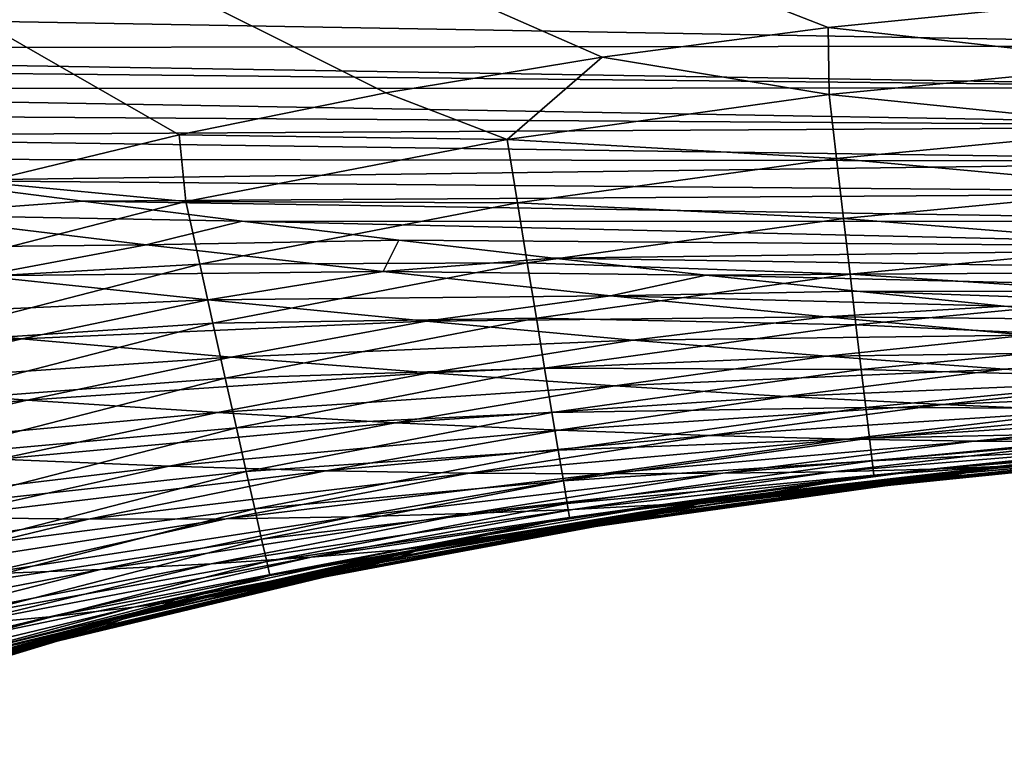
# Model space of a CAD drawing. Header units: metres. Extents: x -105 to 105, y -68 to 103.
# Tile 318 of 416: x 29.02 to 31.19, y 35.98 to 37.56. Entities that reach past the tile are written whole.
import ezdxf

# ---------------------------------------------------------------- set-up
doc = ezdxf.new("R2010")
doc.units = ezdxf.units.M
doc.layers.add('solid_FIT-BATH-150_SW0001_01', color=7, linetype='CONTINUOUS')

msp = doc.modelspace()

# ---------------------------------------------------------------- linework, layer by layer
at = {"layer": 'solid_FIT-BATH-150_SW0001_01'}
for points in [[(29.372301, 37.309658, 16.188725), (25.102907, 39.760273, 16.189856), (28.941969, 37.20549, 16.18775)], [(29.8272, 37.401554, 16.189713), (25.102907, 39.760273, 16.189856), (29.372301, 37.309658, 16.188725)], [(30.302645, 37.480152, 16.190716), (25.102907, 39.760273, 16.189856), (29.8272, 37.401554, 16.189713)], [(30.799433, 37.545444, 16.191738), (25.102907, 39.760273, 16.189856), (30.302645, 37.480152, 16.190716)], [(31.319601, 37.597607, 16.192787), (25.102907, 39.760273, 16.189856), (30.799433, 37.545444, 16.191738)], [(26.685522, 37.598713, -17.559141), (32.023693, 37.606068, -17.373648), (32.023693, 37.505192, -16.893726)], [(26.685522, 37.598713, -17.559141), (32.023693, 37.505192, -16.893726), (26.685919, 37.499222, -17.077595)], [(31.507908, 37.465916, 16.182346), (31.319601, 37.597607, 16.192787), (30.799433, 37.545444, 16.191738)], [(30.801594, 37.398071, 16.180916), (30.799433, 37.545444, 16.191738), (30.302645, 37.480152, 16.190716)], [(30.801594, 37.398071, 16.180916), (31.507908, 37.465916, 16.182346), (30.799433, 37.545444, 16.191738)], [(32.023693, 37.412769, -16.379913), (26.685919, 37.499222, -17.077595), (32.023693, 37.505192, -16.893726)], [(32.023693, 37.412769, -16.379913), (26.927549, 37.465183, -16.885277), (26.685919, 37.499222, -17.077595)], [(30.093391, 37.299335, 16.179441), (30.302645, 37.480152, 16.190716), (29.8272, 37.401554, 16.189713)], [(30.093391, 37.299335, 16.179441), (30.801594, 37.398071, 16.180916), (30.302645, 37.480152, 16.190716)], [(32.023693, 37.412769, -16.379913), (27.320002, 37.410187, -16.550983), (26.927549, 37.465183, -16.885277)], [(31.518913, 37.324932, 16.150793), (31.507908, 37.465916, 16.182346), (30.801594, 37.398071, 16.180916)], [(32.023693, 37.32835, -15.830834), (27.320002, 37.410187, -16.550983), (32.023693, 37.412769, -16.379913)], [(32.023693, 37.32835, -15.830834), (27.702845, 37.35696, -16.195852), (27.320002, 37.410187, -16.550983)], [(30.093391, 37.299335, 16.179441), (29.8272, 37.401554, 16.189713), (29.372301, 37.309658, 16.188725)], [(30.817886, 37.257614, 16.149361), (30.801594, 37.398071, 16.180916), (30.093391, 37.299335, 16.179441)], [(30.817886, 37.257614, 16.149361), (31.518913, 37.324932, 16.150793), (30.801594, 37.398071, 16.180916)], [(32.023693, 37.32835, -15.830834), (28.078186, 37.305584, -15.818457), (27.702845, 37.35696, -16.195852)], [(32.023693, 37.251495, -15.245119), (28.078186, 37.305584, -15.818457), (32.023693, 37.32835, -15.830834)], [(31.529312, 37.192261, 16.10004), (31.518913, 37.324932, 16.150793), (30.817886, 37.257614, 16.149361)], [(32.023693, 37.251495, -15.245119), (28.445932, 37.256245, -15.418365), (28.078186, 37.305584, -15.818457)], [(29.387058, 37.163338, 16.177904), (29.372301, 37.309658, 16.188725), (28.941969, 37.20549, 16.18775)], [(29.387058, 37.163338, 16.177904), (30.093391, 37.299335, 16.179441), (29.372301, 37.309658, 16.188725)], [(30.11627, 37.159786, 16.147882), (30.093391, 37.299335, 16.179441), (29.387058, 37.163338, 16.177904)], [(30.11627, 37.159786, 16.147882), (30.817886, 37.257614, 16.149361), (30.093391, 37.299335, 16.179441)], [(32.023693, 37.251495, -15.245119), (28.806047, 37.20892, -14.993556), (28.445932, 37.256245, -15.418365)], [(30.833261, 37.125439, 16.0986), (30.817886, 37.257614, 16.149361), (30.11627, 37.159786, 16.147882)], [(30.833261, 37.125439, 16.0986), (31.529312, 37.192261, 16.10004), (30.817886, 37.257614, 16.149361)], [(32.023693, 37.181751, -14.621395), (28.806047, 37.20892, -14.993556), (32.023693, 37.251495, -15.245119)], [(28.690317, 36.984089, 16.176287), (29.387058, 37.163338, 16.177904), (28.941969, 37.20549, 16.18775)], [(28.806047, 37.20892, -14.993556), (29.16073, 37.163406, -14.539763), (28.754719, 37.133434, -14.444524)], [(32.023693, 37.181751, -14.621395), (29.16073, 37.163406, -14.539763), (28.806047, 37.20892, -14.993556)], [(31.53898, 37.069447, 16.031649), (31.529312, 37.192261, 16.10004), (30.833261, 37.125439, 16.0986)], [(32.023693, 37.118675, -13.958291), (29.16073, 37.163406, -14.539763), (32.023693, 37.181751, -14.621395)], [(29.417908, 37.025246, 16.146341), (29.387058, 37.163338, 16.177904), (28.690317, 36.984089, 16.176287)], [(29.16073, 37.163406, -14.539763), (29.510887, 37.119671, -14.053617), (28.754719, 37.133434, -14.444524)], [(32.023693, 37.118675, -13.958291), (29.510887, 37.119671, -14.053617), (29.16073, 37.163406, -14.539763)], [(29.417908, 37.025246, 16.146341), (30.11627, 37.159786, 16.147882), (29.387058, 37.163338, 16.177904)], [(30.137842, 37.028473, 16.097115), (30.11627, 37.159786, 16.147882), (29.417908, 37.025246, 16.146341)], [(30.137842, 37.028473, 16.097115), (30.833261, 37.125439, 16.0986), (30.11627, 37.159786, 16.147882)], [(28.412964, 37.058399, -14.212177), (28.754719, 37.133434, -14.444524), (29.300034, 37.068001, -13.659305)], [(29.510887, 37.119671, -14.053617), (29.300034, 37.068001, -13.659305), (28.754719, 37.133434, -14.444524)], [(30.847536, 37.00309, 16.030199), (30.833261, 37.125439, 16.0986), (30.137842, 37.028473, 16.097115)], [(30.847536, 37.00309, 16.030199), (31.53898, 37.069447, 16.031649), (30.833261, 37.125439, 16.0986)], [(29.510887, 37.119671, -14.053617), (29.855719, 37.077946, -13.534333), (29.300034, 37.068001, -13.659305)], [(32.023693, 37.061829, -13.254435), (29.855719, 37.077946, -13.534333), (29.510887, 37.119671, -14.053617)], [(32.023693, 37.061829, -13.254435), (29.510887, 37.119671, -14.053617), (32.023693, 37.118675, -13.958291)], [(28.936211, 36.999611, -13.433429), (28.412964, 37.058399, -14.212177), (29.300034, 37.068001, -13.659305)], [(28.936211, 36.999611, -13.433429), (29.300034, 37.068001, -13.659305), (29.821182, 37.00898, -12.804822)], [(29.855719, 37.077946, -13.534333), (29.821182, 37.00898, -12.804822), (29.300034, 37.068001, -13.659305)], [(29.855719, 37.077946, -13.534333), (30.195494, 37.038372, -12.980608), (29.821182, 37.00898, -12.804822)], [(32.023693, 37.061829, -13.254435), (30.195494, 37.038372, -12.980608), (29.855719, 37.077946, -13.534333)], [(32.023693, 37.010792, -12.508448), (30.195494, 37.038372, -12.980608), (32.023693, 37.061829, -13.254435)], [(31.547796, 36.958046, 15.947177), (31.53898, 37.069447, 16.031649), (30.847536, 37.00309, 16.030199)], [(30.195494, 37.038372, -12.980608), (30.531027, 37.001015, -12.390066), (29.821182, 37.00898, -12.804822)], [(32.023693, 37.010792, -12.508448), (30.531027, 37.001015, -12.390066), (30.195494, 37.038372, -12.980608)], [(28.730461, 36.848312, 16.14472), (29.417908, 37.025246, 16.146341), (28.690317, 36.984089, 16.176287)], [(29.446983, 36.895306, 16.095562), (29.417908, 37.025246, 16.146341), (28.730461, 36.848312, 16.14472)], [(29.446983, 36.895306, 16.095562), (30.137842, 37.028473, 16.097115), (29.417908, 37.025246, 16.146341)], [(30.157856, 36.906925, 16.028698), (30.137842, 37.028473, 16.097115), (29.446983, 36.895306, 16.095562)], [(30.157856, 36.906925, 16.028698), (30.847536, 37.00309, 16.030199), (30.137842, 37.028473, 16.097115)], [(28.546982, 36.907124, -13.200941), (28.936211, 36.999611, -13.433429), (29.436197, 36.94685, -12.586058)], [(29.436197, 36.94685, -12.586058), (28.936211, 36.999611, -13.433429), (29.821182, 37.00898, -12.804822)], [(29.436197, 36.94685, -12.586058), (29.821182, 37.00898, -12.804822), (30.320707, 36.956059, -11.878373)], [(30.531027, 37.001015, -12.390066), (30.320707, 36.956059, -11.878373), (29.821182, 37.00898, -12.804822)], [(30.860531, 36.892113, 15.945713), (30.847536, 37.00309, 16.030199), (30.157856, 36.906925, 16.028698)], [(30.531027, 37.001015, -12.390066), (30.862055, 36.965942, -11.760345), (30.320707, 36.956059, -11.878373)], [(32.023693, 36.96521, -11.71894), (30.531027, 37.001015, -12.390066), (32.023693, 37.010792, -12.508448)], [(32.023693, 36.96521, -11.71894), (30.862055, 36.965942, -11.760345), (30.531027, 37.001015, -12.390066)], [(30.860531, 36.892113, 15.945713), (31.547796, 36.958046, 15.947177), (30.847536, 37.00309, 16.030199)], [(29.91552, 36.899799, -11.667158), (29.436197, 36.94685, -12.586058), (30.320707, 36.956059, -11.878373)], [(29.91552, 36.899799, -11.667158), (30.320707, 36.956059, -11.878373), (30.794544, 36.909355, -10.887589)], [(30.862055, 36.965942, -11.760345), (31.186005, 36.933353, -11.092188), (30.320707, 36.956059, -11.878373)], [(31.186005, 36.933353, -11.092188), (30.794544, 36.909355, -10.887589), (30.320707, 36.956059, -11.878373)], [(31.555634, 36.859604, 15.848186), (31.547796, 36.958046, 15.947177), (30.860531, 36.892113, 15.945713)], [(32.023693, 36.924725, -10.884522), (31.186005, 36.933353, -11.092188), (30.862055, 36.965942, -11.760345)], [(32.023693, 36.924725, -10.884522), (30.862055, 36.965942, -11.760345), (32.023693, 36.96521, -11.71894)], [(29.026821, 36.86145, -12.360106), (28.546982, 36.907124, -13.200941), (29.436197, 36.94685, -12.586058)], [(29.026821, 36.86145, -12.360106), (29.436197, 36.94685, -12.586058), (29.91552, 36.899799, -11.667158)], [(31.186005, 36.933353, -11.092188), (31.502182, 36.903286, -10.384292), (30.794544, 36.909355, -10.887589)], [(32.023693, 36.924725, -10.884522), (31.502182, 36.903286, -10.384292), (31.186005, 36.933353, -11.092188)], [(28.135654, 36.798378, -12.968138), (28.546982, 36.907124, -13.200941), (29.026821, 36.86145, -12.360106)], [(29.473944, 36.775036, 16.027128), (30.157856, 36.906925, 16.028698), (29.446983, 36.895306, 16.095562)], [(30.176056, 36.79668, 15.944194), (30.157856, 36.906925, 16.028698), (29.473944, 36.775036, 16.027128)], [(30.370079, 36.858612, -10.684321), (29.91552, 36.899799, -11.667158), (30.794544, 36.909355, -10.887589)], [(30.176056, 36.79668, 15.944194), (30.860531, 36.892113, 15.945713), (30.157856, 36.906925, 16.028698)], [(30.370079, 36.858612, -10.684321), (30.794544, 36.909355, -10.887589), (31.237938, 36.869041, -9.841188)], [(31.502182, 36.903286, -10.384292), (31.237938, 36.869041, -9.841188), (30.794544, 36.909355, -10.887589)], [(28.768284, 36.720562, 16.093927), (29.446983, 36.895306, 16.095562), (28.730461, 36.848312, 16.14472)], [(29.473944, 36.775036, 16.027128), (29.446983, 36.895306, 16.095562), (28.768284, 36.720562, 16.093927)], [(29.486883, 36.821239, -11.448291), (29.026821, 36.86145, -12.360106), (29.91552, 36.899799, -11.667158)], [(29.486883, 36.821239, -11.448291), (29.91552, 36.899799, -11.667158), (30.370079, 36.858612, -10.684321)], [(30.872061, 36.794052, 15.846705), (30.860531, 36.892113, 15.945713), (30.176056, 36.79668, 15.944194)], [(30.872061, 36.794052, 15.846705), (31.555634, 36.859604, 15.848186), (30.860531, 36.892113, 15.945713)], [(30.795069, 36.823471, -9.646255), (30.370079, 36.858612, -10.684321), (31.237938, 36.869041, -9.841188)], [(30.795069, 36.823471, -9.646255), (31.237938, 36.869041, -9.841188), (31.647707, 36.835072, -8.744442)], [(28.596434, 36.759895, -12.132931), (28.135654, 36.798378, -12.968138), (29.026821, 36.86145, -12.360106)], [(28.596434, 36.759895, -12.132931), (29.026821, 36.86145, -12.360106), (29.486883, 36.821239, -11.448291)], [(29.923056, 36.786636, -10.473032), (29.486883, 36.821239, -11.448291), (30.370079, 36.858612, -10.684321)], [(29.923056, 36.786636, -10.473032), (30.370079, 36.858612, -10.684321), (30.795069, 36.823471, -9.646255)], [(31.56237, 36.775669, 15.736236), (31.555634, 36.859604, 15.848186), (30.872061, 36.794052, 15.846705)], [(29.038242, 36.726742, -11.22739), (28.596434, 36.759895, -12.132931), (29.486883, 36.821239, -11.448291)], [(29.038242, 36.726742, -11.22739), (29.486883, 36.821239, -11.448291), (29.923056, 36.786636, -10.473032)], [(30.330496, 36.757824, -9.442979), (29.923056, 36.786636, -10.473032), (30.795069, 36.823471, -9.646255)], [(30.330496, 36.757824, -9.442979), (30.795069, 36.823471, -9.646255), (31.187235, 36.794353, -8.558246)], [(31.187235, 36.794353, -8.558246), (30.795069, 36.823471, -9.646255), (31.647707, 36.835072, -8.744442)], [(29.456978, 36.699039, -10.258976), (29.038242, 36.726742, -11.22739), (29.923056, 36.786636, -10.473032)], [(29.456978, 36.699039, -10.258976), (29.923056, 36.786636, -10.473032), (30.330496, 36.757824, -9.442979)], [(29.498446, 36.665958, 15.942602), (30.176056, 36.79668, 15.944194), (29.473944, 36.775036, 16.027128)], [(30.192186, 36.699272, 15.845164), (30.176056, 36.79668, 15.944194), (29.498446, 36.665958, 15.942602)], [(30.192186, 36.699272, 15.845164), (30.872061, 36.794052, 15.846705), (30.176056, 36.79668, 15.944194)], [(30.881948, 36.710449, 15.734736), (30.872061, 36.794052, 15.846705), (30.192186, 36.699272, 15.845164)], [(30.705904, 36.734772, -8.363404), (30.330496, 36.757824, -9.442979), (31.187235, 36.794353, -8.558246)], [(30.705904, 36.734772, -8.363404), (31.187235, 36.794353, -8.558246), (31.548485, 36.770538, -7.414373)], [(30.881948, 36.710449, 15.734736), (31.56237, 36.775669, 15.736236), (30.872061, 36.794052, 15.846705)], [(28.148542, 36.644127, -11.907824), (28.596434, 36.759895, -12.132931), (29.038242, 36.726742, -11.22739)], [(28.803343, 36.602325, 16.025473), (29.473944, 36.775036, 16.027128), (28.768284, 36.720562, 16.093927)], [(29.498446, 36.665958, 15.942602), (29.473944, 36.775036, 16.027128), (28.803343, 36.602325, 16.025473)], [(29.847786, 36.676952, -9.236247), (29.456978, 36.699039, -10.258976), (30.330496, 36.757824, -9.442979)], [(29.847786, 36.676952, -9.236247), (30.330496, 36.757824, -9.442979), (30.705904, 36.734772, -8.363404)], [(31.051134, 36.716766, -7.228467), (30.705904, 36.734772, -8.363404), (31.548485, 36.770538, -7.414373)], [(31.567884, 36.707798, 15.612885), (31.56237, 36.775669, 15.736236), (30.881948, 36.710449, 15.734736)], [(31.051134, 36.716766, -7.228467), (31.548485, 36.770538, -7.414373), (31.881805, 36.75116, -6.206415)], [(30.20734, 36.660419, -8.164431), (29.847786, 36.676952, -9.236247), (30.705904, 36.734772, -8.363404)], [(30.20734, 36.660419, -8.164431), (30.705904, 36.734772, -8.363404), (31.051134, 36.716766, -7.228467)], [(31.369137, 36.70293, -6.030039), (31.051134, 36.716766, -7.228467), (31.881805, 36.75116, -6.206415)], [(28.57317, 36.617817, -11.007582), (28.148542, 36.644127, -11.907824), (29.038242, 36.726742, -11.22739)], [(28.57317, 36.617817, -11.007582), (29.038242, 36.726742, -11.22739), (29.456978, 36.699039, -10.258976)], [(30.537432, 36.648716, -7.037808), (30.20734, 36.660419, -8.164431), (31.051134, 36.716766, -7.228467)], [(30.537432, 36.648716, -7.037808), (31.051134, 36.716766, -7.228467), (31.369137, 36.70293, -6.030039)], [(28.975473, 36.596897, -10.045108), (28.57317, 36.617817, -11.007582), (29.456978, 36.699039, -10.258976)], [(28.975473, 36.596897, -10.045108), (29.456978, 36.699039, -10.258976), (29.847786, 36.676952, -9.236247)], [(29.520145, 36.569588, 15.843545), (30.192186, 36.699272, 15.845164), (29.498446, 36.665958, 15.942602)], [(30.205996, 36.616238, 15.733171), (30.192186, 36.699272, 15.845164), (29.520145, 36.569588, 15.843545)], [(30.205996, 36.616238, 15.733171), (30.881948, 36.710449, 15.734736), (30.192186, 36.699272, 15.845164)], [(30.890009, 36.642853, 15.611365), (30.881948, 36.710449, 15.734736), (30.205996, 36.616238, 15.733171)], [(30.840965, 36.640949, -5.848404), (30.537432, 36.648716, -7.037808), (31.369137, 36.70293, -6.030039)], [(30.840965, 36.640949, -5.848404), (31.369137, 36.70293, -6.030039), (31.66239, 36.692432, -4.7608)], [(31.120407, 36.63625, -4.589012), (30.840965, 36.640949, -5.848404), (31.66239, 36.692432, -4.7608)], [(30.890009, 36.642853, 15.611365), (31.567884, 36.707798, 15.612885), (30.881948, 36.710449, 15.734736)], [(31.572052, 36.657536, 15.479695), (31.567884, 36.707798, 15.612885), (30.890009, 36.642853, 15.611365)], [(31.120407, 36.63625, -4.589012), (31.66239, 36.692432, -4.7608), (31.929777, 36.684834, -3.41924)], [(29.350622, 36.58149, -9.028833), (28.975473, 36.596897, -10.045108), (29.847786, 36.676952, -9.236247)], [(29.350622, 36.58149, -9.028833), (29.847786, 36.676952, -9.236247), (30.20734, 36.660419, -8.164431)], [(31.37472, 36.634148, -3.258149), (31.120407, 36.63625, -4.589012), (31.929777, 36.684834, -3.41924)], [(28.83519, 36.495094, 15.940919), (29.498446, 36.665958, 15.942602), (28.803343, 36.602325, 16.025473)], [(29.520145, 36.569588, 15.843545), (29.498446, 36.665958, 15.942602), (28.83519, 36.495094, 15.940919)], [(29.695269, 36.571499, -7.963921), (29.350622, 36.58149, -9.028833), (30.20734, 36.660419, -8.164431)], [(29.695269, 36.571499, -7.963921), (30.20734, 36.660419, -8.164431), (30.537432, 36.648716, -7.037808)], [(30.011147, 36.566166, -6.844814), (29.695269, 36.571499, -7.963921), (30.537432, 36.648716, -7.037808)], [(30.011147, 36.566166, -6.844814), (30.537432, 36.648716, -7.037808), (30.840965, 36.640949, -5.848404)], [(30.896061, 36.592804, 15.478154), (31.572052, 36.657536, 15.479695), (30.890009, 36.642853, 15.611365)], [(30.896061, 36.592804, 15.478154), (31.574747, 36.626431, 15.338225), (31.572052, 36.657536, 15.479695)], [(30.301092, 36.564564, -5.663742), (30.011147, 36.566166, -6.844814), (30.840965, 36.640949, -5.848404)], [(30.21723, 36.549103, 15.609775), (30.890009, 36.642853, 15.611365), (30.205996, 36.616238, 15.733171)], [(30.896061, 36.592804, 15.478154), (30.890009, 36.642853, 15.611365), (30.21723, 36.549103, 15.609775)], [(30.301092, 36.564564, -5.663742), (30.840965, 36.640949, -5.848404), (31.120407, 36.63625, -4.589012)], [(30.567558, 36.565796, -4.413676), (30.301092, 36.564564, -5.663742), (31.120407, 36.63625, -4.589012)], [(30.567558, 36.565796, -4.413676), (31.120407, 36.63625, -4.589012), (31.37472, 36.634148, -3.258149)], [(30.809589, 36.569336, -3.093179), (30.567558, 36.565796, -4.413676), (31.37472, 36.634148, -3.258149)], [(30.809589, 36.569336, -3.093179), (31.37472, 36.634148, -3.258149), (31.601469, 36.634315, -1.85693)], [(31.024878, 36.574806, -1.703428), (30.809589, 36.569336, -3.093179), (31.601469, 36.634315, -1.85693)], [(30.896061, 36.592804, 15.478154), (30.899923, 36.561844, 15.336663), (31.574747, 36.626431, 15.338225)], [(31.574747, 36.626431, 15.338225), (30.899923, 36.561844, 15.336663), (31.158739, 36.579239, 15.191787)], [(31.024878, 36.574806, -1.703428), (31.601469, 36.634315, -1.85693), (31.798346, 36.636406, -0.387093)], [(31.211233, 36.581833, -0.246219), (31.024878, 36.574806, -1.703428), (31.798346, 36.636406, -0.387093)], [(31.102341, 36.566772, 7.816785), (31.727112, 36.621819, 7.743605), (31.765982, 36.627232, 9.496717)], [(31.138002, 36.573978, 9.554518), (31.102341, 36.566772, 7.816785), (31.765982, 36.627232, 9.496717)], [(31.138002, 36.573978, 9.554518), (31.765982, 36.627232, 9.496717), (31.791491, 36.63084, 11.326151)], [(31.16128, 36.578724, 11.36667), (31.138002, 36.573978, 9.554518), (31.791491, 36.63084, 11.326151)], [(31.574747, 36.626431, 15.338225), (31.158739, 36.579239, 15.191787), (31.619406, 36.619343, 15.192855)], [(31.16128, 36.578724, 11.36667), (31.791491, 36.63084, 11.326151), (31.802839, 36.632481, 13.227126)], [(31.171473, 36.580822, 13.248017), (31.16128, 36.578724, 11.36667), (31.802839, 36.632481, 13.227126)], [(31.171473, 36.580822, 13.248017), (31.802839, 36.632481, 13.227126), (31.793728, 36.63168, 15.193251)], [(31.619406, 36.619343, 15.192855), (31.171473, 36.580822, 13.248017), (31.793728, 36.63168, 15.193251)], [(29.538704, 36.487442, 15.731522), (30.205996, 36.616238, 15.733171), (29.520145, 36.569588, 15.843545)], [(30.21723, 36.549103, 15.609775), (30.205996, 36.616238, 15.733171), (29.538704, 36.487442, 15.731522)], [(30.887686, 36.534428, 2.947117), (31.496363, 36.598484, 2.831045), (31.596855, 36.606991, 4.427068)], [(30.981667, 36.546501, 4.528795), (30.887686, 36.534428, 2.947117), (31.596855, 36.606991, 4.427068)], [(30.981667, 36.546501, 4.528795), (31.596855, 36.606991, 4.427068), (31.672239, 36.614925, 6.059028)], [(31.051704, 36.557457, 6.146601), (30.981667, 36.546501, 4.528795), (31.672239, 36.614925, 6.059028)], [(31.051704, 36.557457, 6.146601), (31.672239, 36.614925, 6.059028), (31.727112, 36.621819, 7.743605)], [(31.102341, 36.566772, 7.816785), (31.051704, 36.557457, 6.146601), (31.727112, 36.621819, 7.743605)], [(31.619406, 36.619343, 15.192855), (31.158739, 36.579239, 15.191787), (31.171473, 36.580822, 13.248017)], [(28.481874, 36.477318, -9.832457), (28.975473, 36.596897, -10.045108), (29.350622, 36.58149, -9.028833)], [(30.225632, 36.499413, 15.476536), (30.896061, 36.592804, 15.478154), (30.21723, 36.549103, 15.609775)], [(30.225632, 36.499413, 15.476536), (30.899923, 36.561844, 15.336663), (30.896061, 36.592804, 15.478154)], [(30.442392, 36.497211, -1.546711), (31.024878, 36.574806, -1.703428), (31.211233, 36.581833, -0.246219)], [(30.618979, 36.509182, -0.102075), (30.442392, 36.497211, -1.546711), (31.211233, 36.581833, -0.246219)], [(30.618979, 36.509182, -0.102075), (31.211233, 36.581833, -0.246219), (31.368143, 36.589912, 1.269521)], [(30.767138, 36.521793, 1.399952), (30.618979, 36.509182, -0.102075), (31.368143, 36.589912, 1.269521)], [(30.767138, 36.521793, 1.399952), (31.368143, 36.589912, 1.269521), (31.496363, 36.598484, 2.831045)], [(30.887686, 36.534428, 2.947117), (30.767138, 36.521793, 1.399952), (31.496363, 36.598484, 2.831045)], [(28.84236, 36.468353, -8.821754), (28.481874, 36.477318, -9.832457), (29.350622, 36.58149, -9.028833)], [(28.863384, 36.400364, 15.84183), (29.520145, 36.569588, 15.843545), (28.83519, 36.495094, 15.940919)], [(28.84236, 36.468353, -8.821754), (29.350622, 36.58149, -9.028833), (29.695269, 36.571499, -7.963921)], [(29.173073, 36.464729, -7.762878), (28.84236, 36.468353, -8.821754), (29.695269, 36.571499, -7.963921)], [(29.538704, 36.487442, 15.731522), (29.520145, 36.569588, 15.843545), (28.863384, 36.400364, 15.84183)], [(29.173073, 36.464729, -7.762878), (29.695269, 36.571499, -7.963921), (30.011147, 36.566166, -6.844814)], [(29.475672, 36.465645, -6.650469), (29.173073, 36.464729, -7.762878), (30.011147, 36.566166, -6.844814)], [(29.475672, 36.465645, -6.650469), (30.011147, 36.566166, -6.844814), (30.301092, 36.564564, -5.663742)], [(29.752928, 36.470146, -5.477015), (29.475672, 36.465645, -6.650469), (30.301092, 36.564564, -5.663742)], [(29.752928, 36.470146, -5.477015), (30.301092, 36.564564, -5.663742), (30.567558, 36.565796, -4.413676)], [(30.007259, 36.477268, -4.235717), (29.752928, 36.470146, -5.477015), (30.567558, 36.565796, -4.413676)], [(30.007259, 36.477268, -4.235717), (30.567558, 36.565796, -4.413676), (30.809589, 36.569336, -3.093179)], [(30.237803, 36.486431, -2.925205), (30.007259, 36.477268, -4.235717), (30.809589, 36.569336, -3.093179)], [(30.225632, 36.499413, 15.476536), (30.230949, 36.468697, 15.335017), (30.899923, 36.561844, 15.336663)], [(30.899923, 36.561844, 15.336663), (30.230949, 36.468697, 15.335017), (30.674185, 36.523495, 15.190618)], [(30.237803, 36.486431, -2.925205), (30.809589, 36.569336, -3.093179), (31.024878, 36.574806, -1.703428)], [(30.442392, 36.497211, -1.546711), (30.237803, 36.486431, -2.925205), (31.024878, 36.574806, -1.703428)], [(30.432175, 36.477291, 6.236488), (31.051704, 36.557457, 6.146601), (31.102341, 36.566772, 7.816785)], [(30.47924, 36.488972, 7.892081), (30.432175, 36.477291, 6.236488), (31.102341, 36.566772, 7.816785)], [(30.47924, 36.488972, 7.892081), (31.102341, 36.566772, 7.816785), (31.138002, 36.573978, 9.554518)], [(30.512316, 36.497913, 9.6141), (30.47924, 36.488972, 7.892081), (31.138002, 36.573978, 9.554518)], [(30.512316, 36.497913, 9.6141), (31.138002, 36.573978, 9.554518), (31.16128, 36.578724, 11.36667)], [(30.533945, 36.503746, 11.408483), (30.512316, 36.497913, 9.6141), (31.16128, 36.578724, 11.36667)], [(30.533945, 36.503746, 11.408483), (31.16128, 36.578724, 11.36667), (31.171473, 36.580822, 13.248017)], [(30.543539, 36.506268, 13.269582), (30.533945, 36.503746, 11.408483), (31.171473, 36.580822, 13.248017)], [(30.543539, 36.506268, 13.269582), (31.171473, 36.580822, 13.248017), (31.158739, 36.579239, 15.191787)], [(30.674185, 36.523495, 15.190618), (30.543539, 36.506268, 13.269582), (31.158739, 36.579239, 15.191787)], [(30.899923, 36.561844, 15.336663), (30.674185, 36.523495, 15.190618), (31.158739, 36.579239, 15.191787)], [(29.55378, 36.421043, 15.608092), (30.21723, 36.549103, 15.609775), (29.538704, 36.487442, 15.731522)], [(30.225632, 36.499413, 15.476536), (30.21723, 36.549103, 15.609775), (29.55378, 36.421043, 15.608092)], [(30.278605, 36.447845, 3.065665), (30.887686, 36.534428, 2.947117), (30.981667, 36.546501, 4.528795)], [(30.366785, 36.463394, 4.632938), (30.278605, 36.447845, 3.065665), (30.981667, 36.546501, 4.528795)], [(30.366785, 36.463394, 4.632938), (30.981667, 36.546501, 4.528795), (31.051704, 36.557457, 6.146601)], [(30.432175, 36.477291, 6.236488), (30.366785, 36.463394, 4.632938), (31.051704, 36.557457, 6.146601)], [(30.024862, 36.414227, 0.044545), (30.618979, 36.509182, -0.102075), (30.767138, 36.521793, 1.399952)], [(30.165001, 36.431244, 1.532891), (30.024862, 36.414227, 0.044545), (30.767138, 36.521793, 1.399952)], [(30.165001, 36.431244, 1.532891), (30.767138, 36.521793, 1.399952), (30.887686, 36.534428, 2.947117)], [(30.278605, 36.447845, 3.065665), (30.165001, 36.431244, 1.532891), (30.887686, 36.534428, 2.947117)], [(30.230949, 36.468697, 15.335017), (30.536337, 36.504749, 15.190275), (30.674185, 36.523495, 15.190618)], [(30.674185, 36.523495, 15.190618), (30.536337, 36.504749, 15.190275), (30.543539, 36.506268, 13.269582)], [(29.565027, 36.37191, 15.47482), (30.225632, 36.499413, 15.476536), (29.55378, 36.421043, 15.608092)], [(29.565027, 36.37191, 15.47482), (30.230949, 36.468697, 15.335017), (30.225632, 36.499413, 15.476536)], [(29.662653, 36.381527, -2.755174), (30.237803, 36.486431, -2.925205), (30.442392, 36.497211, -1.546711)], [(29.857304, 36.397449, -1.387655), (29.662653, 36.381527, -2.755174), (30.442392, 36.497211, -1.546711)], [(29.857304, 36.397449, -1.387655), (30.442392, 36.497211, -1.546711), (30.618979, 36.509182, -0.102075)], [(30.024862, 36.414227, 0.044545), (29.857304, 36.397449, -1.387655), (30.618979, 36.509182, -0.102075)], [(29.860992, 36.383717, 7.969104), (30.47924, 36.488972, 7.892081), (30.512316, 36.497913, 9.6141)], [(29.892057, 36.394314, 9.67515), (29.860992, 36.383717, 7.969104), (30.512316, 36.497913, 9.6141)], [(29.892057, 36.394314, 9.67515), (30.512316, 36.497913, 9.6141), (30.533945, 36.503746, 11.408483)], [(29.912571, 36.401188, 11.451365), (29.892057, 36.394314, 9.67515), (30.533945, 36.503746, 11.408483)], [(29.912571, 36.401188, 11.451365), (30.533945, 36.503746, 11.408483), (30.543539, 36.506268, 13.269582)], [(29.922062, 36.404114, 13.291692), (29.912571, 36.401188, 11.451365), (30.543539, 36.506268, 13.269582)], [(29.916269, 36.402229, 15.188663), (29.922062, 36.404114, 13.291692), (30.536337, 36.504749, 15.190275)], [(30.230949, 36.468697, 15.335017), (29.916269, 36.402229, 15.188663), (30.536337, 36.504749, 15.190275)], [(29.922062, 36.404114, 13.291692), (30.543539, 36.506268, 13.269582), (30.536337, 36.504749, 15.190275)], [(28.887478, 36.319633, 15.72977), (29.538704, 36.487442, 15.731522), (28.863384, 36.400364, 15.84183)], [(29.55378, 36.421043, 15.608092), (29.538704, 36.487442, 15.731522), (28.887478, 36.319633, 15.72977)], [(29.199757, 36.354153, -5.289271), (29.752928, 36.470146, -5.477015), (30.007259, 36.477268, -4.235717)], [(29.442801, 36.366936, -4.056139), (29.199757, 36.354153, -5.289271), (30.007259, 36.477268, -4.235717)], [(29.442801, 36.366936, -4.056139), (30.007259, 36.477268, -4.235717), (30.237803, 36.486431, -2.925205)], [(29.662653, 36.381527, -2.755174), (29.442801, 36.366936, -4.056139), (30.237803, 36.486431, -2.925205)], [(29.755472, 36.353104, 4.738966), (30.366785, 36.463394, 4.632938), (30.432175, 36.477291, 6.236488)], [(29.816874, 36.369797, 6.328229), (29.755472, 36.353104, 4.738966), (30.432175, 36.477291, 6.236488)], [(29.816874, 36.369797, 6.328229), (30.432175, 36.477291, 6.236488), (30.47924, 36.488972, 7.892081)], [(29.860992, 36.383717, 7.969104), (29.816874, 36.369797, 6.328229), (30.47924, 36.488972, 7.892081)], [(28.326244, 36.334637, -8.616146), (28.84236, 36.468353, -8.821754), (29.173073, 36.464729, -7.762878)], [(28.644012, 36.33699, -7.562413), (28.326244, 36.334637, -8.616146), (29.173073, 36.464729, -7.762878)], [(28.644012, 36.33699, -7.562413), (29.173073, 36.464729, -7.762878), (29.475672, 36.465645, -6.650469)], [(28.934284, 36.34383, -6.455857), (28.644012, 36.33699, -7.562413), (29.475672, 36.465645, -6.650469)], [(28.934284, 36.34383, -6.455857), (29.475672, 36.465645, -6.650469), (29.752928, 36.470146, -5.477015)], [(29.199757, 36.354153, -5.289271), (28.934284, 36.34383, -6.455857), (29.752928, 36.470146, -5.477015)], [(29.565027, 36.37191, 15.47482), (29.572107, 36.34156, 15.333267), (30.230949, 36.468697, 15.335017)], [(30.230949, 36.468697, 15.335017), (29.572107, 36.34156, 15.333267), (29.916269, 36.402229, 15.188663)], [(29.672407, 36.334255, 3.186084), (30.278605, 36.447845, 3.065665), (30.366785, 36.463394, 4.632938)], [(29.755472, 36.353104, 4.738966), (29.672407, 36.334255, 3.186084), (30.366785, 36.463394, 4.632938)], [(29.432209, 36.292725, 0.192871), (30.024862, 36.414227, 0.044545), (30.165001, 36.431244, 1.532891)], [(29.565044, 36.313904, 1.667647), (29.432209, 36.292725, 0.192871), (30.165001, 36.431244, 1.532891)], [(29.565044, 36.313904, 1.667647), (30.165001, 36.431244, 1.532891), (30.278605, 36.447845, 3.065665)], [(29.672407, 36.334255, 3.186084), (29.565044, 36.313904, 1.667647), (30.278605, 36.447845, 3.065665)], [(28.90703, 36.254391, 15.606301), (29.55378, 36.421043, 15.608092), (28.887478, 36.319633, 15.72977)], [(29.565027, 36.37191, 15.47482), (29.55378, 36.421043, 15.608092), (28.90703, 36.254391, 15.606301)], [(29.272945, 36.271431, -1.227104), (29.857304, 36.397449, -1.387655), (30.024862, 36.414227, 0.044545)], [(29.432209, 36.292725, 0.192871), (29.272945, 36.271431, -1.227104), (30.024862, 36.414227, 0.044545)], [(29.087473, 36.250683, -2.583994), (29.662653, 36.381527, -2.755174), (29.857304, 36.397449, -1.387655)], [(29.272945, 36.271431, -1.227104), (29.087473, 36.250683, -2.583994), (29.857304, 36.397449, -1.387655)], [(29.25248, 36.246983, 8.047525), (29.860992, 36.383717, 7.969104), (29.892057, 36.394314, 9.67515)], [(29.282093, 36.259171, 9.737391), (29.25248, 36.246983, 8.047525), (29.892057, 36.394314, 9.67515)], [(29.282093, 36.259171, 9.737391), (29.892057, 36.394314, 9.67515), (29.912571, 36.401188, 11.451365)], [(29.301994, 36.267075, 11.495111), (29.282093, 36.259171, 9.737391), (29.912571, 36.401188, 11.451365)], [(29.301994, 36.267075, 11.495111), (29.912571, 36.401188, 11.451365), (29.922062, 36.404114, 13.291692)], [(29.311842, 36.270447, 13.314227), (29.301994, 36.267075, 11.495111), (29.922062, 36.404114, 13.291692)], [(29.311842, 36.270447, 13.314227), (29.922062, 36.404114, 13.291692), (29.916269, 36.402229, 15.188663)], [(29.805084, 36.380405, 15.188361), (29.311842, 36.270447, 13.314227), (29.916269, 36.402229, 15.188663)], [(29.572107, 36.34156, 15.333267), (29.805084, 36.380405, 15.188361), (29.916269, 36.402229, 15.188663)], [(28.644899, 36.213001, -5.101513), (29.199757, 36.354153, -5.289271), (29.442801, 36.366936, -4.056139)], [(28.877512, 36.23103, -3.875904), (28.644899, 36.213001, -5.101513), (29.442801, 36.366936, -4.056139)], [(28.877512, 36.23103, -3.875904), (29.442801, 36.366936, -4.056139), (29.662653, 36.381527, -2.755174)], [(29.087473, 36.250683, -2.583994), (28.877512, 36.23103, -3.875904), (29.662653, 36.381527, -2.755174)], [(28.921593, 36.206127, 15.472988), (29.565027, 36.37191, 15.47482), (28.90703, 36.254391, 15.606301)], [(28.921593, 36.206127, 15.472988), (29.572107, 36.34156, 15.333267), (29.565027, 36.37191, 15.47482)], [(29.15263, 36.211586, 4.846469), (29.755472, 36.353104, 4.738966), (29.816874, 36.369797, 6.328229)], [(29.210699, 36.230927, 6.421451), (29.15263, 36.211586, 4.846469), (29.816874, 36.369797, 6.328229)], [(29.210699, 36.230927, 6.421451), (29.816874, 36.369797, 6.328229), (29.860992, 36.383717, 7.969104)], [(29.25248, 36.246983, 8.047525), (29.210699, 36.230927, 6.421451), (29.860992, 36.383717, 7.969104)], [(29.805084, 36.380405, 15.188361), (29.304871, 36.267536, 15.186939), (29.311842, 36.270447, 13.314227)], [(29.572107, 36.34156, 15.333267), (29.304871, 36.267536, 15.186939), (29.805084, 36.380405, 15.188361)], [(28.390297, 36.197323, -6.262008), (28.934284, 36.34383, -6.455857), (29.199757, 36.354153, -5.289271)], [(28.644899, 36.213001, -5.101513), (28.390297, 36.197323, -6.262008), (29.199757, 36.354153, -5.289271)], [(29.07399, 36.189636, 3.307925), (29.672407, 36.334255, 3.186084), (29.755472, 36.353104, 4.738966)], [(29.15263, 36.211586, 4.846469), (29.07399, 36.189636, 3.307925), (29.755472, 36.353104, 4.738966)], [(28.921593, 36.206127, 15.472988), (28.930723, 36.176346, 15.331394), (29.572107, 36.34156, 15.333267)], [(29.572107, 36.34156, 15.333267), (28.930723, 36.176346, 15.331394), (29.304871, 36.267536, 15.186939)], [(28.972151, 36.165779, 1.803736), (29.565044, 36.313904, 1.667647), (29.672407, 36.334255, 3.186084)], [(29.07399, 36.189636, 3.307925), (28.972151, 36.165779, 1.803736), (29.672407, 36.334255, 3.186084)], [(28.845875, 36.140724, 0.342385), (29.432209, 36.292725, 0.192871), (29.565044, 36.313904, 1.667647)], [(28.972151, 36.165779, 1.803736), (28.845875, 36.140724, 0.342385), (29.565044, 36.313904, 1.667647)], [(28.694134, 36.115246, -1.065602), (29.272945, 36.271431, -1.227104), (29.432209, 36.292725, 0.192871)], [(28.845875, 36.140724, 0.342385), (28.694134, 36.115246, -1.065602), (29.432209, 36.292725, 0.192871)], [(28.517033, 36.090065, -2.41222), (29.087473, 36.250683, -2.583994), (29.272945, 36.271431, -1.227104)], [(28.694134, 36.115246, -1.065602), (28.517033, 36.090065, -2.41222), (29.272945, 36.271431, -1.227104)], [(28.660429, 36.075443, 8.127026), (29.25248, 36.246983, 8.047525), (29.282093, 36.259171, 9.737391)], [(28.689116, 36.089199, 9.800556), (28.660429, 36.075443, 8.127026), (29.282093, 36.259171, 9.737391)], [(28.689116, 36.089199, 9.800556), (29.282093, 36.259171, 9.737391), (29.301994, 36.267075, 11.495111)], [(28.708866, 36.098175, 11.539516), (28.689116, 36.089199, 9.800556), (29.301994, 36.267075, 11.495111)], [(28.708866, 36.098175, 11.539516), (29.301994, 36.267075, 11.495111), (29.311842, 36.270447, 13.314227)], [(28.719471, 36.1021, 13.337067), (28.708866, 36.098175, 11.539516), (29.311842, 36.270447, 13.314227)], [(28.719471, 36.1021, 13.337067), (29.311842, 36.270447, 13.314227), (29.304871, 36.267536, 15.186939)], [(29.017233, 36.190605, 15.186069), (28.719471, 36.1021, 13.337067), (29.304871, 36.267536, 15.186939)], [(28.930723, 36.176346, 15.331394), (29.017233, 36.190605, 15.186069), (29.304871, 36.267536, 15.186939)], [(28.316113, 36.065784, -3.695563), (28.877512, 36.23103, -3.875904), (29.087473, 36.250683, -2.583994)], [(28.517033, 36.090065, -2.41222), (28.316113, 36.065784, -3.695563), (29.087473, 36.250683, -2.583994)], [(28.620388, 36.057323, 6.5158), (29.210699, 36.230927, 6.421451), (29.25248, 36.246983, 8.047525)], [(28.660429, 36.075443, 8.127026), (28.620388, 36.057323, 6.5158), (29.25248, 36.246983, 8.047525)], [(28.564995, 36.035473, 4.955066), (29.15263, 36.211586, 4.846469), (29.210699, 36.230927, 6.421451)], [(28.620388, 36.057323, 6.5158), (28.564995, 36.035473, 4.955066), (29.210699, 36.230927, 6.421451)], [(28.490068, 36.010612, 3.430778), (29.07399, 36.189636, 3.307925), (29.15263, 36.211586, 4.846469)], [(28.564995, 36.035473, 4.955066), (28.490068, 36.010612, 3.430778), (29.15263, 36.211586, 4.846469)], [(28.393002, 35.98349, 1.94072), (28.972151, 36.165779, 1.803736), (29.07399, 36.189636, 3.307925)], [(28.490068, 36.010612, 3.430778), (28.393002, 35.98349, 1.94072), (29.07399, 36.189636, 3.307925)]]:
    msp.add_3dface(points, dxfattribs=at)

doc.saveas('drawing.dxf')
